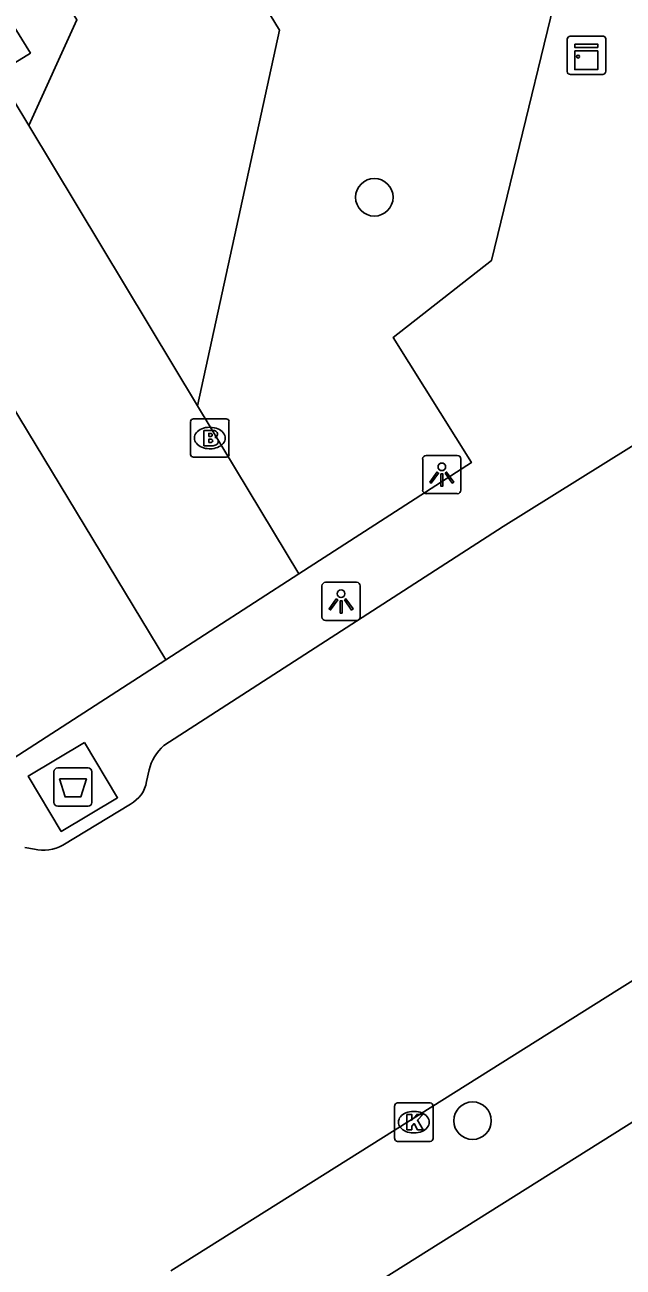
# Model space of a CAD drawing. Extents: x 159280 to 160375, y 384531 to 385872.
# Drawn here: x 159858.38 to 159873.97, y 385482.6 to 385514.95 of the extents above; entities that cross this region are included whole.
import ezdxf

# ---------------------------------------------------------------- set-up
doc = ezdxf.new("R2010")
doc.units = 0
for name, color, linetype in [('IMGEO_Afval_apart_plaats', 7, 'Continuous'), ('IMGEO_Boom', 7, 'Continuous'), ('IMGEO_Brandkraan', 7, 'Continuous'), ('IMGEO_Kast', 7, 'Continuous'), ('IMGEO_Kolk', 7, 'Continuous'), ('IMGEO_Lichtpunt', 7, 'Continuous'), ('IMGEO_Pand', 7, 'Continuous'), ('IMGEO_Rijbaan_lokaal_open', 7, 'Continuous'), ('IMGEO_Voetpad_gesloten', 7, 'Continuous'), ('IMGEO_Voetpad_open', 7, 'Continuous')]:
    doc.layers.add(name, color=color, linetype=linetype)

msp = doc.modelspace()

# ---------------------------------------------------------------- linework, layer by layer
at = {"layer": 'IMGEO_Afval_apart_plaats'}
for p, q in [((159859.136, 385494.699), (159859.136, 385495.499)), ((159859.136, 385495.499), (159859.136, 385494.699)), ((159859.236, 385495.599), (159860.026, 385495.599)), ((159860.026, 385495.599), (159859.236, 385495.599)), ((159860.126, 385495.499), (159860.126, 385494.699)), ((159860.126, 385494.699), (159860.126, 385495.499)), ((159860.026, 385494.599), (159859.236, 385494.599)), ((159859.236, 385494.599), (159860.026, 385494.599))]:
    msp.add_line(p, q, dxfattribs=at)
msp.add_lwpolyline([(159859.279, 385495.313), (159859.983, 385495.313), (159859.834, 385494.843), (159859.428, 385494.843), (159859.279, 385495.313)], dxfattribs=at)
for centre, start, end in [((159859.236, 385495.499), 90, 180), ((159859.236, 385495.499), 90, 180), ((159860.026, 385495.499), 0, 90), ((159860.026, 385495.499), 360, 90), ((159859.236, 385494.699), 180, 270), ((159859.236, 385494.699), 180, 270), ((159860.026, 385494.699), 270, 0), ((159860.026, 385494.699), 270, 0)]:
    msp.add_arc(centre, 0.1, start, end, dxfattribs=at)
at = {"layer": 'IMGEO_Boom'}
for centre in [(159867.486, 385510.458), (159870.046, 385486.411)]:
    msp.add_circle(centre, 0.489, dxfattribs=at)
at = {"layer": 'IMGEO_Brandkraan'}
for p, q in [((159862.698, 385503.763), (159862.698, 385504.615)), ((159862.773, 385504.689), (159863.625, 385504.689)), ((159863.186, 385504.469), (159863.211, 385504.469)), ((159863.699, 385504.615), (159863.699, 385503.763)), ((159863.209, 385503.909), (159863.184, 385503.909)), ((159863.625, 385503.689), (159862.773, 385503.689))]:
    msp.add_line(p, q, dxfattribs=at)
for points in [[(159862.698, 385503.763), (159862.698, 385504.615)], [(159862.773, 385504.689), (159863.625, 385504.689)], [(159863.699, 385504.615), (159863.699, 385503.763)], [(159863.046, 385504.389), (159863.046, 385503.989), (159863.259, 385503.989)], [(159863.277, 385504.389), (159863.046, 385504.389)], [(159863.225, 385504.308), (159863.171, 385504.308), (159863.171, 385504.232)], [(159863.171, 385504.232), (159863.224, 385504.232)], [(159863.233, 385504.156), (159863.171, 385504.156), (159863.171, 385504.075)], [(159863.171, 385504.075), (159863.233, 385504.075)], [(159863.625, 385503.689), (159862.773, 385503.689)]]:
    msp.add_lwpolyline(points, dxfattribs=at)
for centre, radius, start, end in [((159862.775, 385504.613), 0.0765, 91.552, 178.448), ((159862.775, 385504.613), 0.0765, 91.552, 178.448), ((159863.623, 385504.613), 0.0765, 1.552, 88.448), ((159863.623, 385504.613), 0.0765, 1.552, 88.448), ((159863.226, 385504.27), 0.0379, 267.8285, 90.9355), ((159863.234, 385504.115), 0.0404, 269.8759, 90.5077), ((159863.281, 385504.244), 0.145, 59.4692, 91.5367), ((159863.306, 385504.291), 0.0922, 285.5137, 58.1501), ((159863.311, 385504.099), 0.105, 301.3115, 78.989), ((159862.775, 385503.765), 0.0765, 181.552, 268.448), ((159862.775, 385503.765), 0.0765, 181.552, 268.448), ((159863.265, 385504.24), 0.251, 268.6676, 293.5347), ((159863.623, 385503.765), 0.0765, 271.552, 358.448), ((159863.623, 385503.765), 0.0765, 271.552, 358.448)]:
    msp.add_arc(centre, radius, start, end, dxfattribs=at)
for centre, major_axis, ratio, start_param, end_param in [((159863.185, 385504.189), (-0.387, 0.002), 0.722429, 4.712389, 7.853982), ((159863.21, 385504.189), (-0.39, 0.002), 0.717154, 1.570796, 4.712389)]:
    msp.add_ellipse(centre, major_axis=major_axis, ratio=ratio, start_param=start_param, end_param=end_param, dxfattribs=at)
at = {"layer": 'IMGEO_Kast'}
for p, q in [((159872.515, 385513.732), (159872.515, 385514.573)), ((159872.515, 385514.573), (159872.515, 385513.732)), ((159872.59, 385514.657), (159873.431, 385514.657)), ((159873.431, 385514.657), (159872.59, 385514.657)), ((159873.515, 385514.582), (159873.515, 385513.741)), ((159873.515, 385513.741), (159873.515, 385514.582)), ((159873.44, 385513.657), (159872.599, 385513.657)), ((159872.599, 385513.657), (159873.44, 385513.657))]:
    msp.add_line(p, q, dxfattribs=at)
for points in [[(159872.71, 385514.447), (159873.31, 385514.447), (159873.31, 385514.362), (159872.71, 385514.362), (159872.71, 385514.447)], [(159872.71, 385514.272), (159873.31, 385514.272), (159873.31, 385513.783), (159872.71, 385513.783), (159872.71, 385514.272)]]:
    msp.add_lwpolyline(points, dxfattribs=at)
msp.add_circle((159872.794, 385514.121), 0.0377, dxfattribs=at)
for centre, start, end in [((159872.593, 385514.579), 92.4484, 184.2845), ((159872.593, 385514.579), 92.4484, 184.2845), ((159873.437, 385514.579), 2.4484, 94.2845), ((159873.437, 385514.579), 2.4484, 94.2845), ((159872.593, 385513.735), 182.4484, 274.2845), ((159872.593, 385513.735), 182.4484, 274.2845), ((159873.437, 385513.735), 272.4484, 4.2845), ((159873.437, 385513.735), 272.4484, 4.2845)]:
    msp.add_arc(centre, 0.0779, start, end, dxfattribs=at)
at = {"layer": 'IMGEO_Kolk'}
for p, q in [((159868.016, 385485.947), (159868.016, 385486.799)), ((159868.091, 385486.873), (159868.943, 385486.873)), ((159868.504, 385486.653), (159868.529, 385486.653)), ((159869.017, 385486.799), (159869.017, 385485.947)), ((159868.527, 385486.093), (159868.502, 385486.093)), ((159868.943, 385485.873), (159868.091, 385485.873))]:
    msp.add_line(p, q, dxfattribs=at)
for points in [[(159868.016, 385485.947), (159868.016, 385486.799)], [(159868.091, 385486.873), (159868.943, 385486.873)], [(159869.017, 385486.799), (159869.017, 385485.947)], [(159868.337, 385486.573), (159868.46, 385486.573), (159868.46, 385486.422), (159868.59, 385486.573), (159868.754, 385486.573), (159868.608, 385486.422), (159868.761, 385486.173), (159868.609, 385486.173), (159868.524, 385486.337), (159868.46, 385486.27), (159868.46, 385486.173), (159868.337, 385486.173), (159868.337, 385486.573)], [(159868.943, 385485.873), (159868.091, 385485.873)]]:
    msp.add_lwpolyline(points, dxfattribs=at)
for centre, start, end in [((159868.093, 385486.797), 91.552, 178.448), ((159868.093, 385486.797), 91.552, 178.448), ((159868.941, 385486.797), 1.552, 88.448), ((159868.941, 385486.797), 1.552, 88.448), ((159868.093, 385485.949), 181.552, 268.448), ((159868.093, 385485.949), 181.552, 268.448), ((159868.941, 385485.949), 271.552, 358.448), ((159868.941, 385485.949), 271.552, 358.448)]:
    msp.add_arc(centre, 0.0765, start, end, dxfattribs=at)
for centre, major_axis, ratio, start_param, end_param in [((159868.503, 385486.373), (-0.387, 0.002), 0.722429, 4.712389, 7.853982), ((159868.528, 385486.373), (-0.39, 0.002), 0.717154, 1.570796, 4.712389)]:
    msp.add_ellipse(centre, major_axis=major_axis, ratio=ratio, start_param=start_param, end_param=end_param, dxfattribs=at)
at = {"layer": 'IMGEO_Lichtpunt'}
for p, q in [((159868.746, 385503.641), (159868.746, 385502.834)), ((159868.746, 385503.641), (159868.746, 385502.834)), ((159869.648, 385503.736), (159868.84, 385503.736)), ((159869.648, 385503.736), (159868.84, 385503.736)), ((159869.742, 385502.834), (159869.742, 385503.641)), ((159869.742, 385502.834), (159869.742, 385503.641)), ((159868.84, 385502.74), (159869.648, 385502.74)), ((159868.84, 385502.74), (159869.648, 385502.74)), ((159866.122, 385500.337), (159866.122, 385499.53)), ((159866.122, 385500.337), (159866.122, 385499.53)), ((159867.024, 385500.432), (159866.216, 385500.432)), ((159867.024, 385500.432), (159866.216, 385500.432)), ((159867.118, 385499.53), (159867.118, 385500.337)), ((159867.118, 385499.53), (159867.118, 385500.337)), ((159866.216, 385499.436), (159867.024, 385499.436)), ((159866.216, 385499.436), (159867.024, 385499.436))]:
    msp.add_line(p, q, dxfattribs=at)
for points in [[(159869.12, 385503.305), (159869.159, 385503.277), (159868.971, 385503.015), (159868.933, 385503.042), (159869.12, 385503.305)], [(159869.222, 385503.257), (159869.269, 385503.257), (159869.269, 385502.935), (159869.222, 385502.935), (159869.222, 385503.257)], [(159869.332, 385503.277), (159869.37, 385503.304), (159869.557, 385503.042), (159869.518, 385503.014), (159869.332, 385503.277)], [(159866.496, 385500.001), (159866.535, 385499.973), (159866.347, 385499.711), (159866.309, 385499.738), (159866.496, 385500.001)], [(159866.598, 385499.953), (159866.645, 385499.953), (159866.645, 385499.631), (159866.598, 385499.631), (159866.598, 385499.953)], [(159866.708, 385499.973), (159866.746, 385500), (159866.933, 385499.738), (159866.894, 385499.71), (159866.708, 385499.973)]]:
    msp.add_lwpolyline(points, dxfattribs=at)
for centre in [(159869.245, 385503.439), (159866.621, 385500.135)]:
    msp.add_circle(centre, 0.0994, dxfattribs=at)
for centre, start, end in [((159868.84, 385503.641), 90, 180), ((159868.84, 385503.641), 90, 180), ((159869.648, 385503.641), 0, 90), ((159869.648, 385503.641), 0, 90), ((159868.84, 385502.834), 180, 270), ((159868.84, 385502.834), 180, 270), ((159869.648, 385502.834), 270, 0), ((159869.648, 385502.834), 270, 360), ((159866.216, 385500.337), 90, 180), ((159866.216, 385500.337), 90, 180), ((159867.024, 385500.337), 0, 90), ((159867.024, 385500.337), 0, 90), ((159866.216, 385499.53), 180, 270), ((159866.216, 385499.53), 180, 270), ((159867.024, 385499.53), 270, 0), ((159867.024, 385499.53), 270, 360)]:
    msp.add_arc(centre, 0.0946, start, end, dxfattribs=at)
at = {"layer": 'IMGEO_Pand'}
msp.add_lwpolyline([(159857.661, 385513.679), (159858.523, 385514.215), (159857.359, 385516.083), (159817.007, 385580.869)], dxfattribs=at)
at = {"layer": 'IMGEO_Rijbaan_lokaal_open'}
for points in [[(159858.486, 385512.329), (159857.661, 385513.679)], [(159858.486, 385512.329), (159862.879, 385505.031)], [(159878.843, 385512.098), (159878.876, 385512.014), (159879.03, 385511.556), (159879.142, 385511.086), (159879.212, 385510.608), (159879.239, 385510.125), (159879.222, 385509.642), (159879.163, 385509.162), (159879.061, 385508.69), (159878.917, 385508.229), (159878.732, 385507.782), (159878.509, 385507.354), (159878.248, 385506.947), (159877.951, 385506.565), (159877.622, 385506.211), (159877.262, 385505.888), (159876.875, 385505.599), (159876.464, 385505.345), (159875.454, 385504.756), (159870.847, 385501.885), (159861.998, 385496.178)], [(159862.053, 385498.411), (159855.687, 385508.918), (159843.738, 385501.474), (159850.403, 385490.891)], [(159865.518, 385500.648), (159862.879, 385505.031)], [(159862.053, 385498.411), (159865.518, 385500.648)], [(159862.184, 385482.502), (159873.875, 385489.845), (159883.308, 385495.722), (159884.373, 385496.383), (159885.478, 385496.891), (159887.8, 385497.747)], [(159861.615, 385495.545), (159861.553, 385495.243)], [(159861.13, 385494.654), (159859.368, 385493.586)], [(159858.627, 385493.479), (159858.379, 385493.523)]]:
    msp.add_lwpolyline(points, dxfattribs=at)
for centre, radius, start, end in [((159862.836, 385495.238), 1.259, 131.7414, 165.9061), ((159860.731, 385495.387), 0.834, 298.5547, 350.076), ((159858.851, 385494.544), 1.088, 258.0985, 298.3349)]:
    msp.add_arc(centre, radius, start, end, dxfattribs=at)
at = {"layer": 'IMGEO_Voetpad_gesloten'}
msp.add_lwpolyline([(159859.934, 385496.26), (159858.468, 385495.384), (159859.328, 385493.945), (159860.794, 385494.821), (159859.934, 385496.26)], dxfattribs=at)
at = {"layer": 'IMGEO_Voetpad_open'}
for points in [[(159862.879, 385505.031), (159865.014, 385514.814), (159862.893, 385518.297), (159862.345, 385519.176), (159821.971, 385583.983), (159821.19, 385583.496), (159861.565, 385518.692), (159859.253, 385517.259), (159816.042, 385586.615), (159815.419, 385586.228), (159858.625, 385516.869), (159859.738, 385515.081), (159858.486, 385512.329)], [(159865.518, 385500.648), (159870.016, 385503.551), (159867.979, 385506.809), (159870.539, 385508.809), (159872.808, 385518.126)], [(159850.403, 385490.891), (159862.053, 385498.411)], [(159889.041, 385495.684), (159862.18, 385478.82)]]:
    msp.add_lwpolyline(points, dxfattribs=at)

doc.saveas('drawing.dxf')
